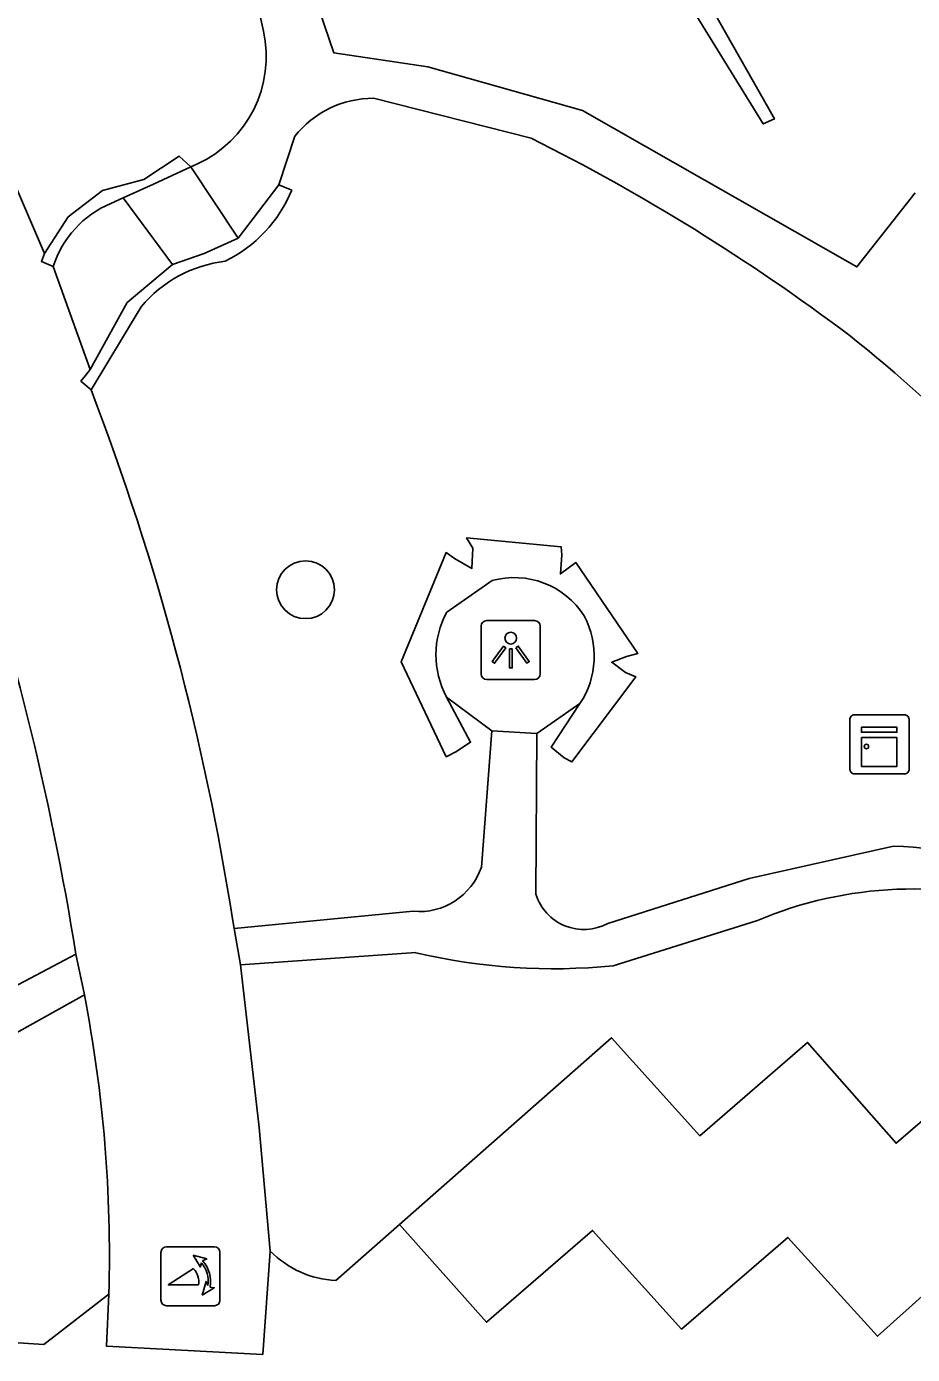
# Model space of a CAD drawing. Extents: x 159961 to 160856, y 382704 to 383353.
# Drawn here: x 160551.84 to 160566.81, y 383040.75 to 383063.19 of the extents above; entities that cross this region are included whole.
import ezdxf

# ---------------------------------------------------------------- set-up
doc = ezdxf.new("R2010")
doc.units = 0
for name, color, linetype in [('IMGEO_Boom', 7, 'Continuous'), ('IMGEO_Groenvoorziening', 7, 'Continuous'), ('IMGEO_Kast', 7, 'Continuous'), ('IMGEO_Lichtpunt', 7, 'Continuous'), ('IMGEO_Muur', 7, 'Continuous'), ('IMGEO_Parkeervlak_open', 7, 'Continuous'), ('IMGEO_Poller', 7, 'Continuous'), ('IMGEO_Rijbaan_lokaal_open', 7, 'Continuous'), ('IMGEO_Voetpad_open', 7, 'Continuous')]:
    doc.layers.add(name, color=color, linetype=linetype)

msp = doc.modelspace()

# ---------------------------------------------------------------- linework, layer by layer
at = {"layer": 'IMGEO_Boom'}
msp.add_circle((160556.557, 383053.674), 0.489, dxfattribs=at)
at = {"layer": 'IMGEO_Groenvoorziening'}
msp.add_lwpolyline([(160561.194, 383051.749), (160560.705, 383051.016), (160560.927, 383050.831), (160561.059, 383050.763), (160562.139, 383052.199), (160561.962, 383052.274), (160561.732, 383052.448), (160561.981, 383052.548), (160562.169, 383052.594), (160561.125, 383054.132), (160560.865, 383053.941), (160560.886, 383054.263), (160560.875, 383054.401), (160559.279, 383054.549), (160559.383, 383054.375), (160559.369, 383054.035), (160559.073, 383054.201), (160558.931, 383054.301), (160558.174, 383052.456), (160558.935, 383050.852), (160559.094, 383050.933), (160559.347, 383051.096), (160558.94, 383051.86)], dxfattribs=at)
at = {"layer": 'IMGEO_Kast'}
for p, q in [((160565.83, 383051.561), (160566.671, 383051.561)), ((160566.671, 383051.561), (160565.83, 383051.561)), ((160565.755, 383050.636), (160565.755, 383051.477)), ((160565.755, 383051.477), (160565.755, 383050.636)), ((160566.755, 383051.486), (160566.755, 383050.645)), ((160566.755, 383050.645), (160566.755, 383051.486)), ((160566.68, 383050.561), (160565.839, 383050.561)), ((160565.839, 383050.561), (160566.68, 383050.561))]:
    msp.add_line(p, q, dxfattribs=at)
for points in [[(160565.95, 383051.351), (160566.55, 383051.351), (160566.55, 383051.266), (160565.95, 383051.266), (160565.95, 383051.351)], [(160565.95, 383051.176), (160566.55, 383051.176), (160566.55, 383050.687), (160565.95, 383050.687), (160565.95, 383051.176)]]:
    msp.add_lwpolyline(points, dxfattribs=at)
msp.add_circle((160566.034, 383051.025), 0.0377, dxfattribs=at)
for centre, start, end in [((160565.833, 383051.483), 92.4484, 184.2845), ((160565.833, 383051.483), 92.4484, 184.2845), ((160566.677, 383051.483), 2.4484, 94.2845), ((160566.677, 383051.483), 2.4484, 94.2845), ((160565.833, 383050.639), 182.4484, 274.2845), ((160565.833, 383050.639), 182.4484, 274.2845), ((160566.677, 383050.639), 272.4484, 4.2845), ((160566.677, 383050.639), 272.4484, 4.2845)]:
    msp.add_arc(centre, 0.0779, start, end, dxfattribs=at)
at = {"layer": 'IMGEO_Lichtpunt'}
for p, q in [((160560.428, 383053.153), (160559.62, 383053.153)), ((160560.428, 383053.153), (160559.62, 383053.153)), ((160559.526, 383053.058), (160559.526, 383052.251)), ((160559.526, 383053.058), (160559.526, 383052.251)), ((160560.522, 383052.251), (160560.522, 383053.058)), ((160560.522, 383052.251), (160560.522, 383053.058)), ((160559.62, 383052.157), (160560.428, 383052.157)), ((160559.62, 383052.157), (160560.428, 383052.157))]:
    msp.add_line(p, q, dxfattribs=at)
for points in [[(160559.9, 383052.722), (160559.939, 383052.694), (160559.751, 383052.432), (160559.713, 383052.459), (160559.9, 383052.722)], [(160560.002, 383052.674), (160560.049, 383052.674), (160560.049, 383052.352), (160560.002, 383052.352), (160560.002, 383052.674)], [(160560.112, 383052.694), (160560.15, 383052.721), (160560.337, 383052.459), (160560.298, 383052.431), (160560.112, 383052.694)]]:
    msp.add_lwpolyline(points, dxfattribs=at)
msp.add_circle((160560.025, 383052.856), 0.0994, dxfattribs=at)
for centre, start, end in [((160559.62, 383053.058), 90, 180), ((160559.62, 383053.058), 90, 180), ((160560.428, 383053.058), 0, 90), ((160560.428, 383053.058), 0, 90), ((160559.62, 383052.251), 180, 270), ((160559.62, 383052.251), 180, 270), ((160560.428, 383052.251), 270, 0), ((160560.428, 383052.251), 270, 360)]:
    msp.add_arc(centre, 0.0946, start, end, dxfattribs=at)
at = {"layer": 'IMGEO_Muur'}
for points in [[(160562.684, 383064.804), (160564.48, 383061.63), (160564.291, 383061.545), (160563.144, 383063.401), (160562.18, 383065.358), (160561.107, 383068.16)], [(160552.145, 383059.353), (160552.544, 383059.972), (160553.128, 383060.42), (160553.823, 383060.604), (160554.422, 383061.002), (160554.62, 383060.818)], [(160554.62, 383060.818), (160553.987, 383060.529), (160553.478, 383060.297)], [(160555.418, 383059.615), (160556.105, 383060.515)], [(160556.105, 383060.515), (160556.325, 383060.424)], [(160553.478, 383060.297), (160553.268, 383060.201)], [(160554.307, 383059.171), (160554.844, 383059.357), (160555.418, 383059.615)], [(160552.295, 383059.135), (160552.094, 383059.22), (160552.145, 383059.353)], [(160552.921, 383057.396), (160553.541, 383058.527), (160554.307, 383059.171)], [(160553.78, 383058.456), (160552.934, 383057.049)], [(160552.934, 383057.049), (160552.761, 383057.198), (160552.842, 383057.296), (160552.921, 383057.396)]]:
    msp.add_lwpolyline(points, dxfattribs=at)
for centre, radius, start, end in [((160554.171, 383061.317), 2.331, 296.2101, 337.4883), ((160553.944, 383058.607), 1.732, 112.9869, 162.2361), ((160555.455, 383057.057), 2.182, 96.6948, 140.1469)]:
    msp.add_arc(centre, radius, start, end, dxfattribs=at)
at = {"layer": 'IMGEO_Parkeervlak_open'}
msp.add_lwpolyline([(160558.146, 383042.949), (160561.724, 383046.104), (160563.22, 383044.446), (160565.039, 383046.025), (160566.534, 383044.321), (160568.349, 383045.885), (160569.807, 383044.202)], dxfattribs=at)
at = {"layer": 'IMGEO_Poller'}
for p, q in [((160555.017, 383042.571), (160554.209, 383042.571)), ((160555.017, 383042.571), (160554.209, 383042.571)), ((160554.115, 383042.476), (160554.115, 383041.669)), ((160554.115, 383042.476), (160554.115, 383041.669)), ((160555.111, 383041.669), (160555.111, 383042.476)), ((160555.111, 383041.669), (160555.111, 383042.476)), ((160554.209, 383041.574), (160555.017, 383041.574)), ((160554.209, 383041.574), (160555.017, 383041.574))]:
    msp.add_line(p, q, dxfattribs=at)
for points in [[(160554.794, 383042.3), (160554.782, 383042.227), (160554.657, 383042.432)], [(160554.657, 383042.432), (160554.888, 383042.366), (160554.817, 383042.334)], [(160554.75, 383041.927), (160554.237, 383041.927), (160554.667, 383042.202)], [(160554.81, 383041.755), (160554.876, 383041.986), (160554.906, 383041.918)], [(160554.942, 383041.891), (160555.014, 383041.88), (160554.81, 383041.755)]]:
    msp.add_lwpolyline(points, dxfattribs=at)
for centre, radius, start, end in [((160554.209, 383042.476), 0.0946, 90, 180), ((160554.209, 383042.476), 0.0946, 90, 180), ((160555.017, 383042.476), 0.0946, 0, 90), ((160555.017, 383042.476), 0.0946, 0, 90), ((160554.436, 383041.987), 0.516, 349.3569, 42.2912), ((160554.422, 383041.977), 0.332, 351.3247, 42.4854), ((160554.436, 383041.987), 0.476, 351.7527, 41.1691), ((160554.209, 383041.669), 0.0946, 180, 270), ((160554.209, 383041.669), 0.0946, 180, 270), ((160555.017, 383041.669), 0.0946, 270, 0), ((160555.017, 383041.669), 0.0946, 270, 0)]:
    msp.add_arc(centre, radius, start, end, dxfattribs=at)
at = {"layer": 'IMGEO_Rijbaan_lokaal_open'}
for points in [[(160552.145, 383059.353), (160551.123, 383061.734), (160549.905, 383064.449)], [(160552.921, 383057.396), (160552.295, 383059.135)], [(160555.35, 383047.948), (160555.327, 383048.08)], [(160555.456, 383047.334), (160555.35, 383047.948)], [(160552.676, 383047.515), (160552.82, 383046.831)], [(160555.962, 383042.499), (160555.775, 383044.585), (160555.456, 383047.334)], [(160557.069, 383042.001), (160558.146, 383042.949)], [(160567.082, 383041.833), (160566.22, 383041.059), (160564.704, 383042.729), (160562.908, 383041.181), (160561.407, 383042.847), (160559.615, 383041.295), (160558.146, 383042.949)], [(160553.234, 383041.773), (160553.192, 383040.892), (160555.833, 383040.752), (160555.962, 383042.499)], [(160545.55, 383041.347), (160552.137, 383040.918), (160553.234, 383041.773)]]:
    msp.add_lwpolyline(points, dxfattribs=at)
for centre, radius, start, end in [((160511.917, 383041.302), 43.936, 8.875, 21.0029), ((160505.31, 383039.95), 47.967, 9.0743, 18.8417), ((160530.085, 383042.424), 23.158, 358.3887, 10.9698), ((160557.155, 383043.672), 1.674, 224.517, 267.0404)]:
    msp.add_arc(centre, radius, start, end, dxfattribs=at)
at = {"layer": 'IMGEO_Voetpad_open'}
for points in [[(160554.869, 383067.547), (160555.845, 383063.114)], [(160556.072, 383066.732), (160556.793, 383063.458), (160557.037, 383062.743), (160558.623, 383062.509), (160561.238, 383061.772), (160565.872, 383059.127), (160566.858, 383060.379)], [(160557.707, 383061.977), (160560.367, 383061.305)], [(160556.105, 383060.515), (160556.377, 383061.337)], [(160554.722, 383060.865), (160554.62, 383060.818)], [(160554.62, 383060.818), (160555.418, 383059.615)], [(160553.478, 383060.297), (160554.307, 383059.171)], [(160558.945, 383053.297), (160559.708, 383053.828)], [(160559.706, 383051.288), (160558.94, 383051.86)], [(160561.194, 383051.749), (160560.466, 383051.245)], [(160559.706, 383051.288), (160559.528, 383048.987)], [(160560.466, 383051.245), (160559.706, 383051.288)], [(160560.45, 383048.527), (160560.466, 383051.245)], [(160566.494, 383049.343), (160564.051, 383048.792), (160561.664, 383048.036)], [(160558.375, 383048.24), (160555.35, 383047.948)], [(160561.754, 383047.321), (160564.194, 383048.084)], [(160552.676, 383047.515), (160549.49, 383045.831)], [(160555.456, 383047.334), (160558.422, 383047.541)], [(160545.55, 383041.347), (160545.669, 383043.733), (160547.774, 383044.357), (160549.82, 383045.156), (160552.82, 383046.831)]]:
    msp.add_lwpolyline(points, dxfattribs=at)
for centre, radius, start, end in [((160553.892, 383062.684), 2, 294.529, 12.4021), ((160557.7, 383060.29), 1.687, 89.7592, 141.6348), ((160544.756, 383030.115), 34.879, 53.0239, 63.4116), ((160551.521, 383039.96), 22.951, 35.6003, 51.7323), ((160560.084, 383052.477), 1.402, 32.5634, 105.5687), ((160560.266, 383052.574), 1.506, 151.2971, 208.3042), ((160559.977, 383052.551), 1.458, 326.6016, 27.8393), ((160565.826, 383036.177), 13.183, 64.2514, 87.0959), ((160558.477, 383049.346), 1.111, 264.7413, 341.1351), ((160566.816, 383041.892), 6.725, 71.6633, 112.9536), ((160561.259, 383048.781), 0.848, 197.4385, 298.52), ((160560.738, 383057.275), 10.006, 256.6166, 275.8283)]:
    msp.add_arc(centre, radius, start, end, dxfattribs=at)

doc.saveas('drawing.dxf')
